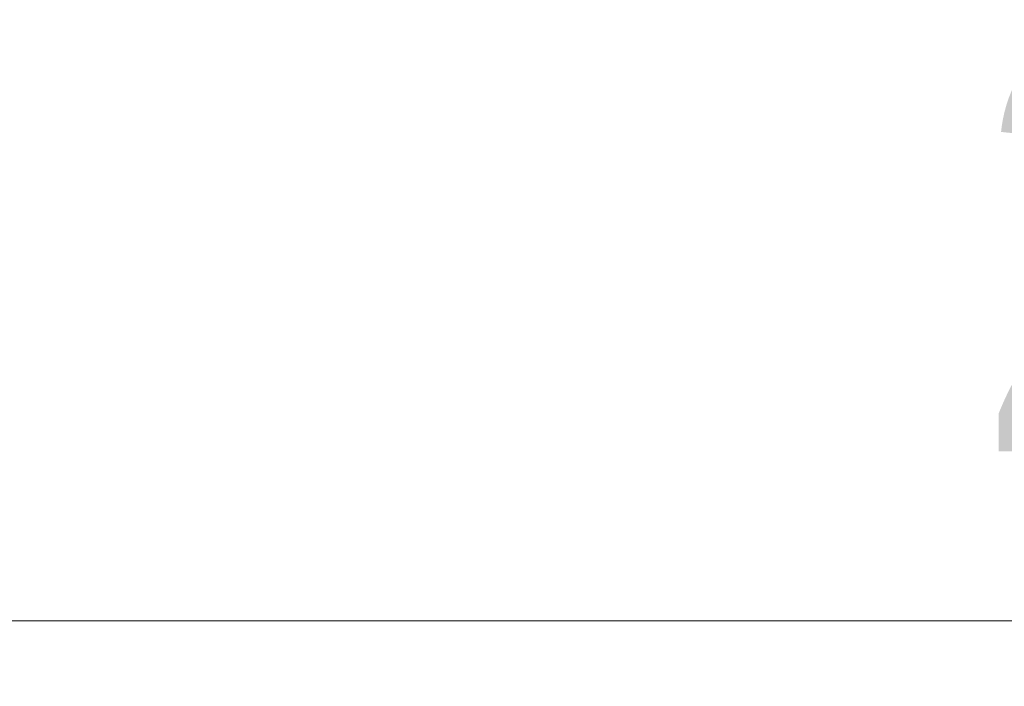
# Model space of a CAD drawing. Header units: millimetres. Extents: x -4738 to 65662, y -68080 to 6847.
# Tile 682 of 1056: x 24940 to 25520, y -17119 to -16726. Entities that reach past the tile are written whole.
import ezdxf

# ---------------------------------------------------------------- set-up
doc = ezdxf.new("R2010")
doc.units = ezdxf.units.MM
doc.layers.add('COTAS_P', color=1, linetype='Continuous', lineweight=0)
doc.dimstyles.new('R19_100', dxfattribs={"dimtxt": 250, "dimasz": 150, "dimexe": 150, "dimexo": 80, "dimgap": 100, "dimtad": 1, "dimtih": 1, "dimtoh": 1, "dimdsep": 46, "dimcen": 0.09, "dimadec": 0, "dimazin": 0, "dimtfac": 1, "dimtdec": 4, "dimtofl": 0, "dimtmove": 0, "dimatfit": 3, "dimfxl": 1, "dimtolj": 1, "dimtzin": 0, "dimarcsym": 0})

# ---------------------------------------------------------------- blocks, each defined once
blk = doc.blocks.new('DIM_R30_33')
at = {"layer": 'COTAS_P'}
for p, q in [((24250.07, -17080), (24400.07, -17035)), ((26750.07, -17080), (26600.07, -17035)), ((24250.07, -17980), (24250.07, -17080)), ((24250.07, -17080), (26750.07, -17080)), ((24250.07, -17080), (24400.07, -17125)), ((26750.07, -17080), (26600.07, -17125)), ((26750.07, -17980), (26750.07, -17080))]:
    blk.add_line(p, q, dxfattribs=at)
blk.add_text('2500 P', height=250, dxfattribs=at).set_placement((25500.07, -16980))

msp = doc.modelspace()

# ---------------------------------------------------------------- dimensions: what is measured, and where the dimension line sits
at = {"layer": 'COTAS_P'}
dim = msp.add_aligned_dim(p1=(24250.067, -17980), p2=(26750.067, -17980), distance=900, text='<> P', dimstyle='R19_100', dxfattribs=at)
dim.commit()
dim.dimension.update_dxf_attribs({"geometry": 'DIM_R30_33', "text_midpoint": (25500.067, -17080)})

doc.saveas('drawing.dxf')
